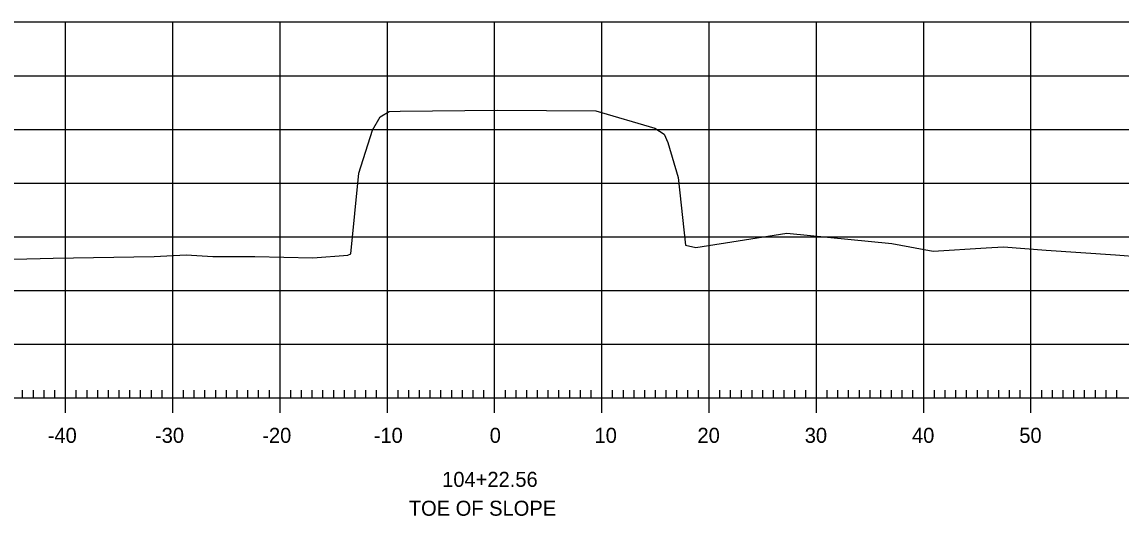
# Model space of a CAD drawing. Extents: x 961436 to 1372525, y 380079 to 2027791.
# Drawn here: x 1371150.8 to 1371253.4, y 380381.4 to 380427.4 of the extents above; entities that cross this region are included whole.
import ezdxf

# ---------------------------------------------------------------- set-up
doc = ezdxf.new("R2010")
doc.units = 0
for name, color, linetype in [('R_Axis', 7, 'Continuous'), ('R_Axis Annot', 7, 'Continuous'), ('R_Exist Surface', 7, 'Continuous'), ('R_Grid', 7, 'Continuous')]:
    doc.layers.add(name, color=color, linetype=linetype)

msp = doc.modelspace()

# ---------------------------------------------------------------- linework, layer by layer
at = {"layer": 'R_Axis'}
for p, q in [((1371154.88, 380391), (1371154.88, 380393.8)), ((1371164.88, 380391), (1371164.88, 380393.8)), ((1371174.88, 380391), (1371174.88, 380393.8)), ((1371184.88, 380391), (1371184.88, 380393.8)), ((1371194.88, 380391), (1371194.88, 380393.8)), ((1371204.88, 380391), (1371204.88, 380393.8)), ((1371214.88, 380391), (1371214.88, 380393.8)), ((1371224.88, 380391), (1371224.88, 380393.8)), ((1371234.88, 380391), (1371234.88, 380393.8)), ((1371244.88, 380391), (1371244.88, 380393.8)), ((1371054.88, 380392.4), (1371334.88, 380392.4)), ((1371150.88, 380392.4), (1371150.88, 380393.1)), ((1371151.88, 380392.4), (1371151.88, 380393.1)), ((1371152.88, 380392.4), (1371152.88, 380393.1)), ((1371153.88, 380392.4), (1371153.88, 380393.1)), ((1371155.88, 380392.4), (1371155.88, 380393.1)), ((1371156.88, 380392.4), (1371156.88, 380393.1)), ((1371157.88, 380392.4), (1371157.88, 380393.1)), ((1371158.88, 380392.4), (1371158.88, 380393.1)), ((1371159.88, 380392.4), (1371159.88, 380393.1)), ((1371160.88, 380392.4), (1371160.88, 380393.1)), ((1371161.88, 380392.4), (1371161.88, 380393.1)), ((1371162.88, 380392.4), (1371162.88, 380393.1)), ((1371163.88, 380392.4), (1371163.88, 380393.1)), ((1371165.88, 380392.4), (1371165.88, 380393.1)), ((1371166.88, 380392.4), (1371166.88, 380393.1)), ((1371167.88, 380392.4), (1371167.88, 380393.1)), ((1371168.88, 380392.4), (1371168.88, 380393.1)), ((1371169.88, 380392.4), (1371169.88, 380393.1)), ((1371170.88, 380392.4), (1371170.88, 380393.1)), ((1371171.88, 380392.4), (1371171.88, 380393.1)), ((1371172.88, 380392.4), (1371172.88, 380393.1)), ((1371173.88, 380392.4), (1371173.88, 380393.1)), ((1371175.88, 380392.4), (1371175.88, 380393.1)), ((1371176.88, 380392.4), (1371176.88, 380393.1)), ((1371177.88, 380392.4), (1371177.88, 380393.1)), ((1371178.88, 380392.4), (1371178.88, 380393.1)), ((1371179.88, 380392.4), (1371179.88, 380393.1)), ((1371180.88, 380392.4), (1371180.88, 380393.1)), ((1371181.88, 380392.4), (1371181.88, 380393.1)), ((1371182.88, 380392.4), (1371182.88, 380393.1)), ((1371183.88, 380392.4), (1371183.88, 380393.1)), ((1371185.88, 380392.4), (1371185.88, 380393.1)), ((1371186.88, 380392.4), (1371186.88, 380393.1)), ((1371187.88, 380392.4), (1371187.88, 380393.1)), ((1371188.88, 380392.4), (1371188.88, 380393.1)), ((1371189.88, 380392.4), (1371189.88, 380393.1)), ((1371190.88, 380392.4), (1371190.88, 380393.1)), ((1371191.88, 380392.4), (1371191.88, 380393.1)), ((1371192.88, 380392.4), (1371192.88, 380393.1)), ((1371193.88, 380392.4), (1371193.88, 380393.1)), ((1371195.88, 380392.4), (1371195.88, 380393.1)), ((1371196.88, 380392.4), (1371196.88, 380393.1)), ((1371197.88, 380392.4), (1371197.88, 380393.1)), ((1371198.88, 380392.4), (1371198.88, 380393.1)), ((1371199.88, 380392.4), (1371199.88, 380393.1)), ((1371200.88, 380392.4), (1371200.88, 380393.1)), ((1371201.88, 380392.4), (1371201.88, 380393.1)), ((1371202.88, 380392.4), (1371202.88, 380393.1)), ((1371203.88, 380392.4), (1371203.88, 380393.1)), ((1371205.88, 380392.4), (1371205.88, 380393.1)), ((1371206.88, 380392.4), (1371206.88, 380393.1)), ((1371207.88, 380392.4), (1371207.88, 380393.1)), ((1371208.88, 380392.4), (1371208.88, 380393.1)), ((1371209.88, 380392.4), (1371209.88, 380393.1)), ((1371210.88, 380392.4), (1371210.88, 380393.1)), ((1371211.88, 380392.4), (1371211.88, 380393.1)), ((1371212.88, 380392.4), (1371212.88, 380393.1)), ((1371213.88, 380392.4), (1371213.88, 380393.1)), ((1371215.88, 380392.4), (1371215.88, 380393.1)), ((1371216.88, 380392.4), (1371216.88, 380393.1)), ((1371217.88, 380392.4), (1371217.88, 380393.1)), ((1371218.88, 380392.4), (1371218.88, 380393.1)), ((1371219.88, 380392.4), (1371219.88, 380393.1)), ((1371220.88, 380392.4), (1371220.88, 380393.1)), ((1371221.88, 380392.4), (1371221.88, 380393.1)), ((1371222.88, 380392.4), (1371222.88, 380393.1)), ((1371223.88, 380392.4), (1371223.88, 380393.1)), ((1371225.88, 380392.4), (1371225.88, 380393.1)), ((1371226.88, 380392.4), (1371226.88, 380393.1)), ((1371227.88, 380392.4), (1371227.88, 380393.1)), ((1371228.88, 380392.4), (1371228.88, 380393.1)), ((1371229.88, 380392.4), (1371229.88, 380393.1)), ((1371230.88, 380392.4), (1371230.88, 380393.1)), ((1371231.88, 380392.4), (1371231.88, 380393.1)), ((1371232.88, 380392.4), (1371232.88, 380393.1)), ((1371233.88, 380392.4), (1371233.88, 380393.1)), ((1371235.88, 380392.4), (1371235.88, 380393.1)), ((1371236.88, 380392.4), (1371236.88, 380393.1)), ((1371237.88, 380392.4), (1371237.88, 380393.1)), ((1371238.88, 380392.4), (1371238.88, 380393.1)), ((1371239.88, 380392.4), (1371239.88, 380393.1)), ((1371240.88, 380392.4), (1371240.88, 380393.1)), ((1371241.88, 380392.4), (1371241.88, 380393.1)), ((1371242.88, 380392.4), (1371242.88, 380393.1)), ((1371243.88, 380392.4), (1371243.88, 380393.1)), ((1371245.88, 380392.4), (1371245.88, 380393.1)), ((1371246.88, 380392.4), (1371246.88, 380393.1)), ((1371247.88, 380392.4), (1371247.88, 380393.1)), ((1371248.88, 380392.4), (1371248.88, 380393.1)), ((1371249.88, 380392.4), (1371249.88, 380393.1)), ((1371250.88, 380392.4), (1371250.88, 380393.1)), ((1371251.88, 380392.4), (1371251.88, 380393.1)), ((1371252.88, 380392.4), (1371252.88, 380393.1))]:
    msp.add_line(p, q, dxfattribs=at)
at = {"layer": 'R_Exist Surface'}
msp.add_lwpolyline([(1371150.06, 380405.31), (1371153.74, 380405.4), (1371163.14, 380405.56), (1371166.13, 380405.72), (1371168.6, 380405.56), (1371172.52, 380405.55), (1371177.92, 380405.43), (1371181.19, 380405.68), (1371181.47, 380405.81), (1371182.21, 380413.33), (1371183.5, 380417.33), (1371184.22, 380418.57), (1371185.04, 380419.06), (1371186.08, 380419.09), (1371195.12, 380419.2), (1371204.3, 380419.12), (1371204.31, 380419.12), (1371204.31, 380419.12), (1371209.82, 380417.5), (1371210.7, 380416.96), (1371211.03, 380416.17), (1371211.98, 380412.92), (1371212.67, 380406.62), (1371213.64, 380406.39), (1371222.13, 380407.73), (1371231.9, 380406.77), (1371235.75, 380406.05), (1371240.71, 380406.36), (1371242.33, 380406.47), (1371246.29, 380406.15), (1371252.76, 380405.7), (1371255.15, 380405.54)], dxfattribs=at)
at = {"layer": 'R_Grid'}
for p, q in [((1371054.88, 380427.4), (1371334.88, 380427.4)), ((1371154.88, 380392.4), (1371154.88, 380427.4)), ((1371164.88, 380392.4), (1371164.88, 380427.4)), ((1371174.88, 380392.4), (1371174.88, 380427.4)), ((1371184.88, 380392.4), (1371184.88, 380427.4)), ((1371194.88, 380392.4), (1371194.88, 380427.4)), ((1371204.88, 380392.4), (1371204.88, 380427.4)), ((1371214.88, 380392.4), (1371214.88, 380427.4)), ((1371224.88, 380392.4), (1371224.88, 380427.4)), ((1371234.88, 380392.4), (1371234.88, 380427.4)), ((1371244.88, 380392.4), (1371244.88, 380427.4)), ((1371054.88, 380422.4), (1371334.88, 380422.4)), ((1371054.88, 380417.4), (1371334.88, 380417.4)), ((1371054.88, 380412.4), (1371334.88, 380412.4)), ((1371054.88, 380407.4), (1371334.88, 380407.4)), ((1371054.88, 380402.4), (1371334.88, 380402.4)), ((1371054.88, 380397.4), (1371334.88, 380397.4)), ((1371054.88, 380392.4), (1371334.88, 380392.4))]:
    msp.add_line(p, q, dxfattribs=at)

# ---------------------------------------------------------------- texts
at = {"layer": 'R_Axis Annot'}
for s, p in [('-40', (1371153.22, 380388.2)), ('-30', (1371163.22, 380388.2)), ('-20', (1371173.22, 380388.2)), ('-10', (1371183.61, 380388.2)), ('0', (1371194.42, 380388.2)), ('10', (1371204.19, 380388.2)), ('20', (1371213.79, 380388.2)), ('30', (1371223.79, 380388.2)), ('40', (1371233.79, 380388.2)), ('50', (1371243.79, 380388.2)), ('104+22.56', (1371189.99, 380384.1)), ('TOE OF SLOPE', (1371186.88, 380381.41))]:
    msp.add_text(s, height=1.4, dxfattribs=at).set_placement(p)

doc.saveas('drawing.dxf')
